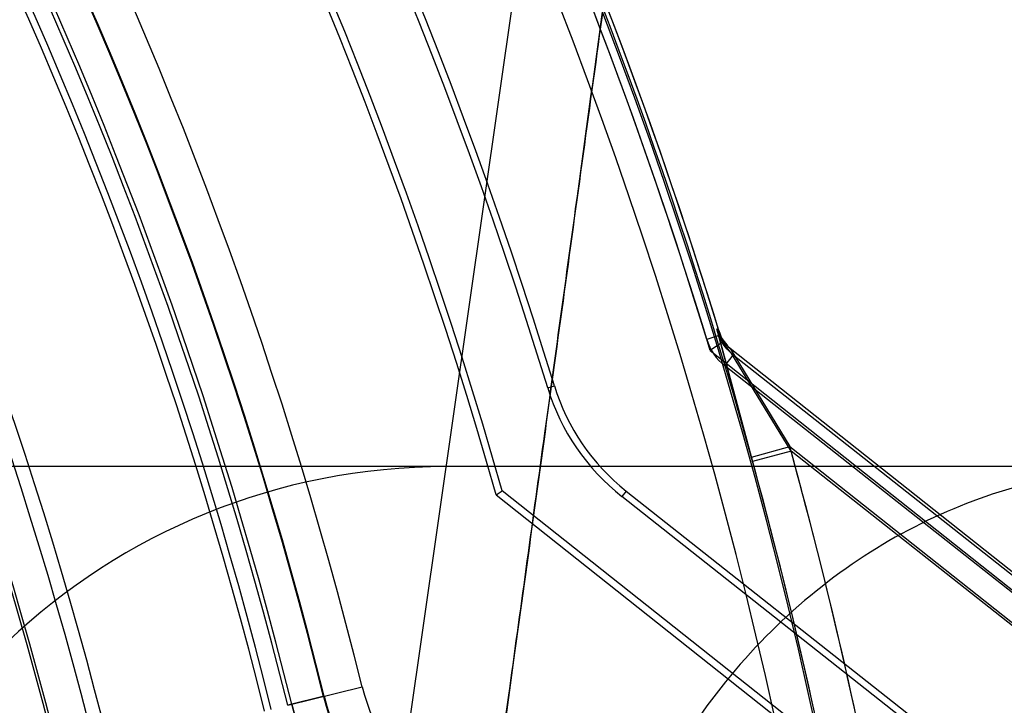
# Model space of a CAD drawing. Header units: millimetres. Extents: x 0 to 297, y 0 to 210.
# Tile 410 of 455: x 240.6065 to 240.7054, y 160.6993 to 160.7682. Entities that reach past the tile are written whole.
import ezdxf

# ---------------------------------------------------------------- set-up
doc = ezdxf.new("R2010")
doc.units = ezdxf.units.MM
doc.header["$LTSCALE"] = 16.335
doc.layers.get('0').update_dxf_attribs({"linetype": 'CONTINUOUS'})
for name, color, linetype in [('AXES_REF', 7, 'CONTINUOUS'), ('INTFCLR_1', 7, 'CONTINUOUS'), ('INTFCLR_144815', 7, 'CONTINUOUS'), ('INTFCLR_72935', 7, 'CONTINUOUS')]:
    doc.layers.add(name, color=color, linetype=linetype)

msp = doc.modelspace()

# ---------------------------------------------------------------- linework, layer by layer
at = {"color": 7, "linetype": 'Continuous'}
for radius in [7.756662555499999, 7.756, 7.706331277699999]:
    msp.add_circle((241.4302422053, 154.539298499), radius, dxfattribs=at)
msp.add_arc((241.4302422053, 154.539298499), 7.68, 278.2771290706, 261.7228709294, dxfattribs=at)
at = {"layer": 'AXES_REF', "color": 9, "linetype": 'Continuous'}
msp.add_arc((241.4302422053, 154.539298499), 7.075609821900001, 94.4118118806, 85.5881881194, dxfattribs=at)
at = {"layer": 'INTFCLR_1', "color": 6, "linetype": 'Continuous'}
for p, q in [((240.6768718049, 160.7364810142), (240.6766701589, 160.7366402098)), ((240.7572961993, 160.6702820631), (240.6773451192, 160.7334013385)), ((240.6674308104, 160.7208432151), (240.7517389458, 160.65428416)), ((240.7510701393, 160.6539204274), (240.666997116, 160.7202938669))]:
    msp.add_line(p, q, dxfattribs=at)
at = {"layer": 'INTFCLR_1', "color": 9, "linetype": 'Continuous'}
for p, q in [((240.6766701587, 160.7366402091), (240.6801296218, 160.7238000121)), ((240.6768718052, 160.7364810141), (240.6755225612, 160.736069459)), ((240.6780158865, 160.7346690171), (240.7683758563, 160.663332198)), ((240.6839825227, 160.7248622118), (240.6780158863, 160.7346690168)), ((240.6773451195, 160.7334013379), (240.6782191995, 160.7345085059)), ((240.6595492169, 160.7311971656), (240.6602186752, 160.7314013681)), ((240.6839825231, 160.7248622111), (240.6801296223, 160.7238000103)), ((240.7658972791, 160.6601926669), (240.6839825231, 160.7248622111)), ((240.6674308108, 160.7208432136), (240.666997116, 160.7202938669)), ((240.6334342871, 160.699337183), (240.6409180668, 160.7011935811))]:
    msp.add_line(p, q, dxfattribs=at)
at = {"layer": 'INTFCLR_1', "color": 6, "linetype": 'Continuous'}
for centre, radius, start, end in [((240.2140185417, 160.595298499), 0.4839066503, 16.9630954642, 50.66033312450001), ((240.2140185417, 160.595298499), 0.4824960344, 16.9630954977, 50.6004938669), ((240.2140185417, 160.595298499), 0.4664960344, 16.9630953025, 44.8084638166), ((240.2140185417, 160.595298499), 0.4657961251, 16.9630954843, 44.741095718), ((240.2140185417, 160.595298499), 0.4794897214, 10.8985890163, 42.7086480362), ((240.2140185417, 160.595298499), 0.4297325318, 13.9313766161, 41.16544924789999), ((240.2140185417, 160.595298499), 0.4304324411, 13.9313763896, 41.16544924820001), ((240.2140185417, 160.595298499), 0.4137325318, 13.9313761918, 41.1654492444), ((240.2140185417, 160.595298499), 0.4123219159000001, 13.9313763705, 41.1654492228), ((240.6806977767, 160.737648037), 0.0054106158, 196.9630937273, 231.7098301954), ((240.6806977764, 160.7376480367), 0.004, 196.9630922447, 231.7098367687), ((240.6806977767, 160.737648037), 0.0221105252, 196.9630953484, 231.7098366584), ((240.6806977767, 160.737648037), 0.0214106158, 196.9630993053, 231.7098335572)]:
    msp.add_arc(centre, radius, start, end, dxfattribs=at)
at = {"layer": 'INTFCLR_1', "color": 9, "linetype": 'Continuous'}
for centre, radius, start, end in [((240.2140185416, 160.5952984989), 0.4834862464, 4.2349584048, 43.61014177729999), ((240.2140185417, 160.595298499), 0.4398374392, 13.9313763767, 41.1654492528), ((240.2140185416, 160.595298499), 0.4358380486, 13.931376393, 41.1654492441), ((240.2140185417, 160.595298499), 0.4325542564, 13.9313763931, 41.1654492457), ((240.2140185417, 160.595298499), 0.4321268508, 13.9313770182, 41.165449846), ((240.2140185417, 160.595298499), 0.408648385, 13.9313763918, 41.1654492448), ((240.2140185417, 160.595298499), 0.4083798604, 13.9313770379, 41.16544983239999), ((240.2140185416, 160.595298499), 0.4874965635, 4.2349578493, 15.4129247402), ((240.6603969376, 160.7060254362), 0.0200692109, 193.9313764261, 269.9999999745), ((240.6603969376, 160.7060254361), 0.0240686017, 193.9313763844, 270.0000000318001)]:
    msp.add_arc(centre, radius, start, end, dxfattribs=at)
msp.add_open_spline([(240.6780158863, 160.7346690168), (240.6773914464, 160.7351619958), (240.6769019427, 160.7358791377), (240.6766701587, 160.7366402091)], degree=3, dxfattribs=at)
msp.add_open_spline([(240.6338491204, 160.699440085), (240.6340147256, 160.6987724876), (240.6343936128, 160.6974668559), (240.635098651, 160.6955960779), (240.6359052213, 160.6938618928), (240.6367832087, 160.6922791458), (240.6377050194, 160.6908521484), (240.638931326, 160.6891928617), (240.6410138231, 160.6868291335), (240.6441059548, 160.684235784), (240.6473057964, 160.6823972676), (240.6497139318, 160.6813674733), (240.65190541, 160.6806099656), (240.6545270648, 160.6799839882), (240.6575372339, 160.6796474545), (240.6594702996, 160.6796524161), (240.6603969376, 160.6797059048)], degree=3, knots=[0, 0, 0, 0, 0.05755899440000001, 0.1136253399, 0.1671423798, 0.2174618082, 0.2649671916, 0.3092018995, 0.3900215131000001, 0.5280807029, 0.6447205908, 0.6974550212, 0.7470790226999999, 0.8386200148, 0.9223281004, 1, 1, 1, 1], dxfattribs=at)
at = {"layer": 'INTFCLR_144815', "color": 9, "linetype": 'Continuous'}
for p, q in [((240.7189496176, 161.2100770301), (240.5738738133, 160.1957300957)), ((240.7581636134, 160.723298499), (240.5039104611, 160.7232984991))]:
    msp.add_line(p, q, dxfattribs=at)
at = {"layer": 'INTFCLR_144815', "color": 6, "linetype": 'Continuous'}
msp.add_arc((240.649358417, 160.659298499), 0.064, 89.9999999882, 176.9999999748, dxfattribs=at)
at = {"layer": 'INTFCLR_144815', "color": 7, "linetype": 'Continuous'}
for points, knots in [([(240.7189496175, 161.2100770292), (240.7193550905, 161.2100850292), (240.7194913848, 161.208783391), (240.7196216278, 161.2076819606), (240.7196550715, 161.2062434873), (240.7196548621, 161.2048795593), (240.7196257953, 161.2034551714), (240.7195765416, 161.201994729), (240.7195008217, 161.2002995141), (240.7194127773, 161.198683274), (240.7193164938, 161.1971098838), (240.7192283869, 161.1957736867), (240.7191302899, 161.1943741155), (240.7190217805, 161.1929024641), (240.7188930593, 161.1912372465), (240.7187400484, 161.1893452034), (240.7185671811, 161.1872960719), (240.7183721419, 161.1850680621), (240.7181519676, 161.1826360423), (240.7179048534, 161.1799923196), (240.7176271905, 161.1771051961), (240.7173115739, 161.1739083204), (240.7169537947, 161.1703758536), (240.7165552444, 161.1665319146), (240.716109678, 161.1623244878), (240.7155921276, 161.1575356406), (240.7150184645, 161.1523324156), (240.7143798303, 161.1466419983), (240.7136637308, 161.1403643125), (240.7128301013, 161.1331735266), (240.7118893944, 161.1251845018), (240.7108180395, 161.1162152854), (240.7096039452, 161.1061897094), (240.7081995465, 161.0947448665), (240.7066038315, 161.0819017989), (240.7047813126, 161.0674038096), (240.7027133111, 161.051131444), (240.7004266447, 161.0333200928), (240.6979233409, 161.0139976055), (240.6952466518, 160.9935041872), (240.6923757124, 160.9716834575), (240.689353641, 160.9488635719), (240.6861883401, 160.9251015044), (240.682899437, 160.9005398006), (240.6794624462, 160.8749922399), (240.6758548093, 160.8482913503), (240.6721011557, 160.8206205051), (240.6682518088, 160.7923480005), (240.6643220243, 160.7635804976), (240.6602780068, 160.7340677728), (240.656059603, 160.7033720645), (240.6531832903, 160.6825008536), (240.6517083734, 160.671812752)], [0, 0, 0, 0, 0.002241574, 0.0047132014, 0.0072224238, 0.0098766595, 0.0123398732, 0.0150736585, 0.0179599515, 0.0217167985, 0.0240207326, 0.0266725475, 0.029118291, 0.0317754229, 0.0348287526, 0.0383497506, 0.0422672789, 0.04619496, 0.0507115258, 0.0557645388, 0.0608710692, 0.06674290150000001, 0.0735202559, 0.0804956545, 0.0881030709, 0.09690564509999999, 0.1071187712, 0.1170366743, 0.1285552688, 0.1420419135, 0.1570478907, 0.1730174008, 0.1919691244, 0.2128662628, 0.236750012, 0.2635013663, 0.293630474, 0.3274143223, 0.3627565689, 0.4013226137, 0.4416480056, 0.4844039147, 0.5285543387, 0.5741462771, 0.6213734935, 0.6710334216, 0.7230689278, 0.7757171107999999, 0.8287434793, 0.8835499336, 0.9403646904, 1, 1, 1, 1]), ([(240.6517083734, 160.6718127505), (240.6530522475, 160.6815479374), (240.6555718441, 160.6998307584), (240.6591193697, 160.7256246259), (240.6622372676, 160.7483481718), (240.6649937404, 160.7684807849), (240.6674484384, 160.786446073), (240.6696382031, 160.8025032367), (240.6716170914, 160.8170396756), (240.6734283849, 160.8303684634), (240.6750817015, 160.8425566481), (240.6765680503, 160.8535327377), (240.6778824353, 160.8632542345), (240.6790543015, 160.8719339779), (240.6801003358, 160.8796922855), (240.6810307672, 160.8866028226), (240.6818602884, 160.8927713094), (240.6826047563, 160.8983133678), (240.6832682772, 160.9032577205), (240.6838713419, 160.9077555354), (240.6844097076, 160.9117740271), (240.684891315, 160.9153715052), (240.6853276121, 160.9186325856), (240.6857235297, 160.9215935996), (240.6860847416, 160.9242965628), (240.686410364, 160.9267343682), (240.6867084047, 160.9289666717), (240.6869815, 160.93101301), (240.687230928, 160.9328826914), (240.6874677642, 160.9346585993), (240.6876891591, 160.9363193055), (240.6879620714, 160.9383671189), (240.6881552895, 160.9398174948), (240.6882877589, 160.9408124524)], [0, 0, 0, 0, 0.1086009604, 0.2039477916, 0.2877238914, 0.3620651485, 0.4285031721, 0.4880977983, 0.5411506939, 0.5906228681, 0.6367442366, 0.6770723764, 0.71302358, 0.7451511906, 0.7738599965, 0.7995341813, 0.8222066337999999, 0.8426397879, 0.8613279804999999, 0.8773350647, 0.892788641, 0.9061319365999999, 0.9174444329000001, 0.9291470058, 0.9391444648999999, 0.9475796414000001, 0.9563257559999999, 0.9640319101, 0.9703936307, 0.9771701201, 0.9838307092, 0.9889079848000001, 1, 1, 1, 1])]:
    msp.add_open_spline(points, degree=3, knots=knots, dxfattribs=at)
at = {"layer": 'INTFCLR_144815', "color": 9, "linetype": 'Continuous'}
msp.add_open_spline([(240.72121645, 160.723298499), (240.7177533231, 160.723298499), (240.7105919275, 160.7225989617), (240.699992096, 160.7193570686), (240.6897831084, 160.7137617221), (240.680615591, 160.7059499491), (240.6730512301, 160.6963275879), (240.6674653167, 160.6854969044), (240.6639920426, 160.6741449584), (240.662992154, 160.6664242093), (240.662811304, 160.6626480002)], degree=3, knots=[0, 0, 0, 0, 0.1120066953, 0.2310131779, 0.3561439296, 0.4858595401, 0.6179059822, 0.7494999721, 0.8777274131, 1, 1, 1, 1], dxfattribs=at)
at = {"layer": 'INTFCLR_72935', "color": 6, "linetype": 'Continuous'}
for p, q in [((240.676520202, 160.7371301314), (240.6767223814, 160.7369699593)), ((240.677084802, 160.735780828), (240.6758627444, 160.7349493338)), ((240.6778593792, 160.7351671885), (240.6770848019, 160.735780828)), ((240.6758627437, 160.7349493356), (240.7596612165, 160.6685620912)), ((240.6543719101, 160.7204632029), (240.6549833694, 160.7208717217)), ((240.7136652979, 160.6743824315), (240.6549833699, 160.7208717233)), ((240.65437191, 160.7204632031), (240.7131927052, 160.6738639))]:
    msp.add_line(p, q, dxfattribs=at)
at = {"layer": 'INTFCLR_72935', "color": 9, "linetype": 'Continuous'}
for p, q in [((240.6800065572, 160.7242455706), (240.6765202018, 160.7371301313)), ((240.6778593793, 160.7351671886), (240.6838584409, 160.7253114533)), ((240.7685351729, 160.6633315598), (240.6778593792, 160.7351671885)), ((240.6800065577, 160.7242455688), (240.6838584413, 160.7253114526)), ((240.6838584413, 160.7253114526), (240.7660512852, 160.6601962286)), ((240.6371029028, 160.7002472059), (240.6334342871, 160.699337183))]:
    msp.add_line(p, q, dxfattribs=at)
at = {"layer": 'INTFCLR_72935', "color": 6, "linetype": 'Continuous'}
for centre, radius, start, end in [((240.2140185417, 160.595298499), 0.4839066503, 16.876440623, 50.6603330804), ((240.2140185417, 160.595298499), 0.4824960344, 16.8240833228, 50.6004938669), ((240.2140185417, 160.595298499), 0.4833111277, 9.9390037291, 43.6299210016), ((240.2140185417, 160.595298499), 0.4584960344, 15.8953234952, 43.69894359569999), ((240.2140185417, 160.595298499), 0.4577961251, 15.8671093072, 43.5585188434), ((240.2140185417, 160.595298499), 0.4359066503, 13.931376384, 41.1654492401), ((240.2140185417, 160.595298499), 0.4297325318, 13.9313766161, 41.16544924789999), ((240.2140185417, 160.595298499), 0.4304324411, 13.9313763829, 41.16544925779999), ((240.2140185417, 160.595298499), 0.4137325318, 13.9313761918, 41.1654492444), ((240.2140185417, 160.595298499), 0.4123219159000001, 13.9313763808, 41.1654492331), ((240.6805471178, 160.7381410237), 0.004, 197.0236291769, 231.6128554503), ((240.6603969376, 160.7060254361), 0.024, 193.9313763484, 269.9999998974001)]:
    msp.add_arc(centre, radius, start, end, dxfattribs=at)
at = {"layer": 'INTFCLR_72935', "color": 9, "linetype": 'Continuous'}
for centre, radius, start, end in [((240.2140185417, 160.595298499), 0.4325542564, 13.9313763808, 41.1654492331), ((240.2140185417, 160.595298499), 0.4321268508, 13.9313770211, 41.16544983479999), ((240.2140185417, 160.595298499), 0.408648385, 13.9313763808, 41.1654492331), ((240.2140185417, 160.595298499), 0.4083798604, 13.9313770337, 41.16544984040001), ((240.2140185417, 160.595298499), 0.4874965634, 4.2349578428, 15.4677013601), ((240.2140185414, 160.5952984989), 0.4834999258, 4.2349584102, 15.4677019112)]:
    msp.add_arc(centre, radius, start, end, dxfattribs=at)
msp.add_open_spline([(240.6765202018, 160.7371301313), (240.6767517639, 160.7363726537), (240.6772385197, 160.7356590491), (240.6778593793, 160.7351671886)], degree=3, dxfattribs=at)
msp.add_open_spline([(240.6603969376, 160.6797059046), (240.6594699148, 160.6796523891), (240.6575353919, 160.6796474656), (240.6545218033, 160.6799847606), (240.6518955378, 160.6806124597), (240.6497003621, 160.6813729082), (240.6479525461, 160.6821213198), (240.6461508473, 160.6830606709), (240.6443001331, 160.6842247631), (240.6424117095, 160.6856570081), (240.6404944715, 160.6874199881), (240.6389384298, 160.689184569), (240.6377140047, 160.6908389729), (240.6367885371, 160.6922701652), (240.6359087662, 160.6938545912), (240.6351023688, 160.6955876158), (240.6343961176, 160.6974596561), (240.6340161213, 160.6987665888), (240.6338491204, 160.699440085)], degree=3, knots=[0, 0, 0, 0, 0.077684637, 0.1614602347, 0.2531489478, 0.3029013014, 0.3556901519, 0.4120655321, 0.4727178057, 0.538390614, 0.6100777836, 0.690278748, 0.7347779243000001, 0.7821808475, 0.8327613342, 0.8862761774, 0.9419483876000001, 1, 1, 1, 1], dxfattribs=at)

doc.saveas('drawing.dxf')
